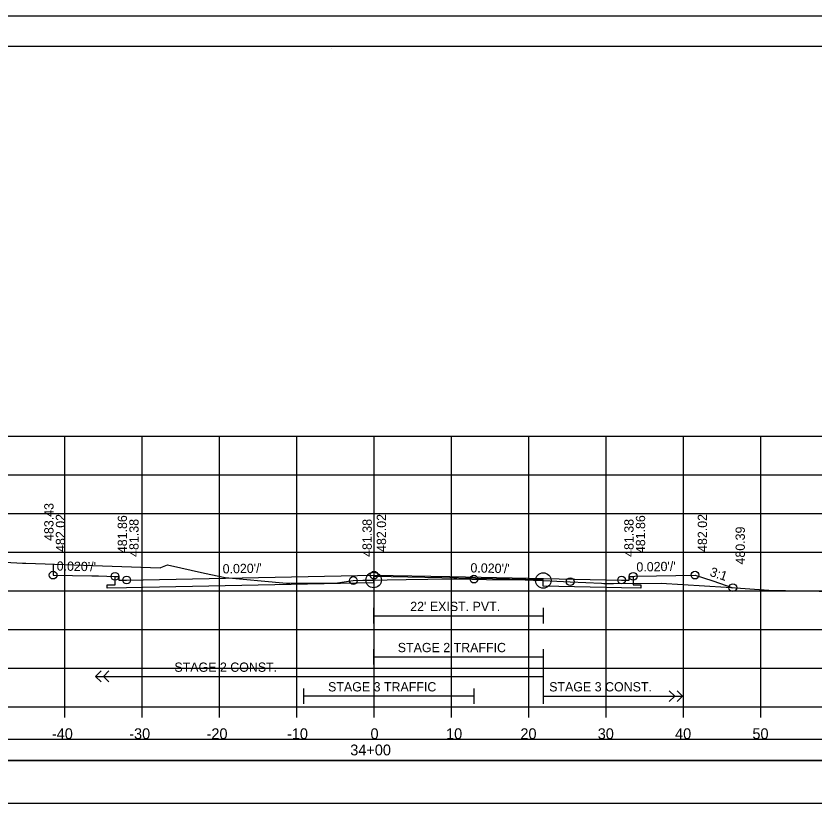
# Model space of a CAD drawing. Extents: x 1371057 to 1372761, y 380005 to 390517.
# Drawn here: x 1371514.6 to 1371617.8, y 380755.7 to 380858.4 of the extents above; entities that cross this region are included whole.
import ezdxf

# ---------------------------------------------------------------- set-up
doc = ezdxf.new("R2010")
doc.units = 0
for name, color, linetype in [('R_Alt Surface', 7, 'Continuous'), ('R_Axis', 7, 'Continuous'), ('R_Axis Annot', 7, 'Continuous'), ('R_Border', 7, 'Continuous'), ('R_Detour', 7, 'Continuous'), ('R_Dimension', 7, 'Continuous'), ('R_Exist Surface', 7, 'Continuous'), ('R_Fin Surface', 7, 'Continuous'), ('R_Grid', 7, 'Continuous'), ('R_No Plot', 7, 'Continuous'), ('R_Striping', 7, 'Continuous'), ('R_Water', 7, 'Continuous'), ('R_Xsect Elev', 7, 'Continuous'), ('R_Xsect Slope', 7, 'Continuous')]:
    doc.layers.add(name, color=color, linetype=linetype)

msp = doc.modelspace()

# ---------------------------------------------------------------- linework, layer by layer
at = {"layer": 'R_Alt Surface'}
for points in [[(1371594.37, 380785.93), (1371594.37, 380784.85), (1371595.37, 380784.83), (1371595.37, 380784.4), (1371592.87, 380784.45), (1371582.75, 380784.66), (1371582.75, 380785.49), (1371560.87, 380785.92), (1371560.81, 380785.92), (1371560.81, 380785.09), (1371528.87, 380784.45), (1371526.37, 380784.4), (1371526.37, 380784.83), (1371527.37, 380784.85), (1371527.37, 380785.93)], [(1371594.37, 380785.93), (1371594.37, 380784.85), (1371595.37, 380784.83), (1371595.37, 380784.4), (1371592.87, 380784.45), (1371582.75, 380784.66), (1371582.75, 380785.49), (1371560.87, 380785.92), (1371560.81, 380785.92), (1371560.81, 380785.09), (1371528.87, 380784.45), (1371526.37, 380784.4), (1371526.37, 380784.83), (1371527.37, 380784.85), (1371527.37, 380785.93)], [(1371560.81, 380781.84), (1371560.81, 380779.84)], [(1371582.75, 380781.84), (1371582.75, 380779.84)], [(1371560.81, 380780.84), (1371582.75, 380780.84)]]:
    msp.add_lwpolyline(points, dxfattribs=at)
at = {"layer": 'R_Axis'}
for p, q in [((1371410.87, 380769.07), (1371710.87, 380769.07)), ((1371520.87, 380767.67), (1371520.87, 380769.07)), ((1371530.87, 380767.67), (1371530.87, 380769.07)), ((1371540.87, 380767.67), (1371540.87, 380769.07)), ((1371550.87, 380767.67), (1371550.87, 380769.07)), ((1371560.87, 380767.67), (1371560.87, 380769.07)), ((1371570.87, 380767.67), (1371570.87, 380769.07)), ((1371580.87, 380767.67), (1371580.87, 380769.07)), ((1371590.87, 380767.67), (1371590.87, 380769.07)), ((1371600.87, 380767.67), (1371600.87, 380769.07)), ((1371610.87, 380767.67), (1371610.87, 380769.07))]:
    msp.add_line(p, q, dxfattribs=at)
at = {"layer": 'R_Border'}
for p, q in [((1371402.87, 380854.53), (1371719.05, 380854.53)), ((1371555.39, 380854.27), (1371555.39, 380854.27)), ((1371555.39, 380854.27), (1371555.39, 380854.27))]:
    msp.add_line(p, q, dxfattribs=at)
at = {"layer": 'R_Detour'}
msp.add_lwpolyline([(1371407.72, 380762.12), (1371714.03, 380762.12), (1371714.03, 380764.83), (1371407.72, 380764.83)], close=True, dxfattribs=at)
at = {"layer": 'R_Dimension'}
msp.add_lwpolyline([(1371407.72, 380756.6), (1371714.03, 380756.6), (1371714.03, 380762.12), (1371407.72, 380762.12)], close=True, dxfattribs=at)
at = {"layer": 'R_Exist Surface'}
msp.add_lwpolyline([(1371488.46, 380789.12), (1371514.66, 380787.68), (1371515.43, 380787.64), (1371515.86, 380787.62), (1371533.23, 380787.05), (1371533.31, 380787.08), (1371534.14, 380787.41), (1371538.96, 380786.35), (1371541.62, 380785.79), (1371549.06, 380785.09), (1371549.53, 380785.05), (1371549.96, 380785.05), (1371556.13, 380785.1), (1371556.72, 380785.18), (1371558.18, 380785.39), (1371559.43, 380785.42), (1371560.81, 380785.45), (1371562.58, 380785.48), (1371565.01, 380785.53), (1371567.82, 380785.57), (1371571.19, 380785.61), (1371571.36, 380785.6), (1371571.59, 380785.6), (1371571.59, 380785.6), (1371571.59, 380785.6), (1371575.39, 380785.54), (1371580.41, 380785.47), (1371581.5, 380785.43), (1371582.75, 380785.39), (1371584.51, 380785.32), (1371586.23, 380785.24), (1371590.29, 380785.03), (1371590.57, 380785.02), (1371591.84, 380785.01), (1371598.01, 380785.04), (1371606.38, 380784.52), (1371611.93, 380784.15), (1371631.49, 380783.74)], dxfattribs=at)
at = {"layer": 'R_Fin Surface'}
msp.add_lwpolyline([(1371519.37, 380787.51), (1371519.37, 380786.09), (1371524.37, 380785.99), (1371525.24, 380785.98), (1371527.37, 380785.93), (1371527.67, 380785.93), (1371527.87, 380785.93), (1371527.87, 380785.69), (1371527.88, 380785.43), (1371528.28, 380785.44), (1371528.87, 380785.45), (1371528.87, 380785.45), (1371560.87, 380786.09), (1371560.87, 380786.09), (1371570.66, 380785.9), (1371592.87, 380785.45), (1371593.87, 380785.43), (1371593.87, 380785.56), (1371593.87, 380785.93), (1371594.33, 380785.93), (1371594.37, 380785.93), (1371594.58, 380785.94), (1371597.37, 380785.99), (1371602.37, 380786.09), (1371604.67, 380785.33), (1371607.26, 380784.46)], dxfattribs=at)
at = {"layer": 'R_Grid'}
for p, q in [((1371410.87, 380804.07), (1371710.87, 380804.07)), ((1371520.87, 380769.07), (1371520.87, 380804.07)), ((1371530.87, 380769.07), (1371530.87, 380804.07)), ((1371540.87, 380769.07), (1371540.87, 380804.07)), ((1371550.87, 380769.07), (1371550.87, 380804.07)), ((1371560.87, 380769.07), (1371560.87, 380804.07)), ((1371570.87, 380769.07), (1371570.87, 380804.07)), ((1371580.87, 380769.07), (1371580.87, 380804.07)), ((1371590.87, 380769.07), (1371590.87, 380804.07)), ((1371600.87, 380769.07), (1371600.87, 380804.07)), ((1371610.87, 380769.07), (1371610.87, 380804.07)), ((1371410.87, 380799.07), (1371710.87, 380799.07)), ((1371410.87, 380794.07), (1371710.87, 380794.07)), ((1371410.87, 380789.07), (1371710.87, 380789.07)), ((1371410.87, 380784.07), (1371710.87, 380784.07)), ((1371410.87, 380779.07), (1371710.87, 380779.07)), ((1371410.87, 380774.07), (1371710.87, 380774.07)), ((1371410.87, 380769.07), (1371710.87, 380769.07))]:
    msp.add_line(p, q, dxfattribs=at)
at = {"layer": 'R_No Plot'}
msp.add_line((1371390.47, 380858.43), (1371723.8, 380858.43), dxfattribs=at)
for points in [[(1371390.46, 380858.43), (1371723.8, 380858.43), (1371723.8, 380645.09), (1371390.46, 380645.09)], [(1371636.79, 380854.53), (1371656.41, 380854.53), (1371656.41, 380844.65), (1371672.52, 380844.65), (1371695.72, 380844.65), (1371695.84, 380816.5), (1371719.05, 380816.5), (1371719.05, 380649.07), (1371402.87, 380649.07), (1371402.87, 380854.53)]]:
    msp.add_lwpolyline(points, close=True, dxfattribs=at)
for centre, radius in [((1371519.37, 380786.09), 0.5), ((1371560.87, 380786.09), 0.5), ((1371602.37, 380786.09), 0.5), ((1371527.37, 380785.93), 0.5), ((1371528.87, 380785.45), 0.5), ((1371558.18, 380785.39), 0.5), ((1371560.81, 380785.45), 1), ((1371573.78, 380785.57), 0.5), ((1371582.75, 380785.39), 1), ((1371586.23, 380785.24), 0.5), ((1371592.87, 380785.45), 0.5), ((1371594.37, 380785.93), 0.5), ((1371607.26, 380784.46), 0.5)]:
    msp.add_circle(centre, radius, dxfattribs=at)
at = {"layer": 'R_Striping'}
for p, q in [((1371560.81, 380776.52), (1371560.81, 380774.52)), ((1371582.75, 380776.52), (1371582.75, 380769.44)), ((1371560.81, 380775.52), (1371582.75, 380775.52)), ((1371524.87, 380772.98), (1371525.57, 380773.69)), ((1371525.87, 380772.98), (1371526.57, 380773.69)), ((1371524.87, 380772.98), (1371582.75, 380772.98)), ((1371525.57, 380772.27), (1371524.87, 380772.98)), ((1371526.57, 380772.27), (1371525.87, 380772.98)), ((1371551.76, 380771.44), (1371551.76, 380769.44)), ((1371573.76, 380771.44), (1371573.76, 380769.44)), ((1371599.75, 380770.44), (1371599.04, 380771.14)), ((1371600.75, 380770.44), (1371600.04, 380771.14)), ((1371573.76, 380770.44), (1371551.76, 380770.44)), ((1371582.75, 380770.44), (1371600.75, 380770.44)), ((1371582.78, 380770.44), (1371592.78, 380770.44)), ((1371599.04, 380769.73), (1371599.75, 380770.44)), ((1371600.04, 380769.73), (1371600.75, 380770.44))]:
    msp.add_line(p, q, dxfattribs=at)
at = {"layer": 'R_Xsect Elev'}
msp.add_line((1371560.87, 380785.45), (1371560.87, 380795.45), dxfattribs=at)

# ---------------------------------------------------------------- texts
at = {"layer": 'R_Axis Annot'}
for s, p in [('-40', (1371519.21, 380764.87)), ('-30', (1371529.21, 380764.87)), ('-20', (1371539.21, 380764.87)), ('-10', (1371549.61, 380764.87)), ('0', (1371560.41, 380764.87)), ('10', (1371570.18, 380764.87)), ('20', (1371579.79, 380764.87)), ('30', (1371589.79, 380764.87)), ('40', (1371599.79, 380764.87)), ('50', (1371609.79, 380764.87)), ('34+00', (1371557.79, 380762.77))]:
    msp.add_text(s, height=1.4, dxfattribs=at).set_placement(p)
at = {"layer": 'R_Striping'}
for s, p in [('STAGE 2 TRAFFIC', (1371563.93, 380776.12)), ('STAGE 2 CONST.', (1371535.05, 380773.58)), ('STAGE 3 TRAFFIC', (1371554.92, 380771.04)), ('STAGE 3 CONST.', (1371583.51, 380771.04))]:
    msp.add_text(s, height=1.2, dxfattribs=at).set_placement(p)
at = {"layer": 'R_Water'}
msp.add_text("22' EXIST. PVT.", height=1.2, dxfattribs=at).set_placement((1371565.54, 380781.44))
at = {"layer": 'R_Xsect Elev'}
for s, p in [('483.43', (1371519.42, 380790.51)), ('482.02', (1371520.92, 380789.09)), ('481.86', (1371528.92, 380788.93)), ('482.02', (1371562.42, 380789.09)), ('481.86', (1371595.92, 380788.93)), ('482.02', (1371603.92, 380789.09)), ('481.38', (1371530.42, 380788.45)), ('481.38', (1371560.57, 380788.45)), ('481.38', (1371594.42, 380788.45)), ('480.39', (1371608.81, 380787.46))]:
    msp.add_text(s, height=1.2, rotation=90, dxfattribs=at).set_placement(p)
at = {"layer": 'R_Xsect Slope'}
for s, rotation, p in [("0.020'/'", 358.8542, (1371519.82, 380786.68)), ("0.020'/'", 1.1457, (1371541.3, 380786.3)), ("0.020'/'", 358.8542, (1371573.32, 380786.44)), ("0.020'/'", 1.1457, (1371594.8, 380786.54)), ('3:1', 341.5682, (1371604.19, 380786.02))]:
    msp.add_text(s, height=1.2, rotation=rotation, dxfattribs=at).set_placement(p)

doc.saveas('drawing.dxf')
